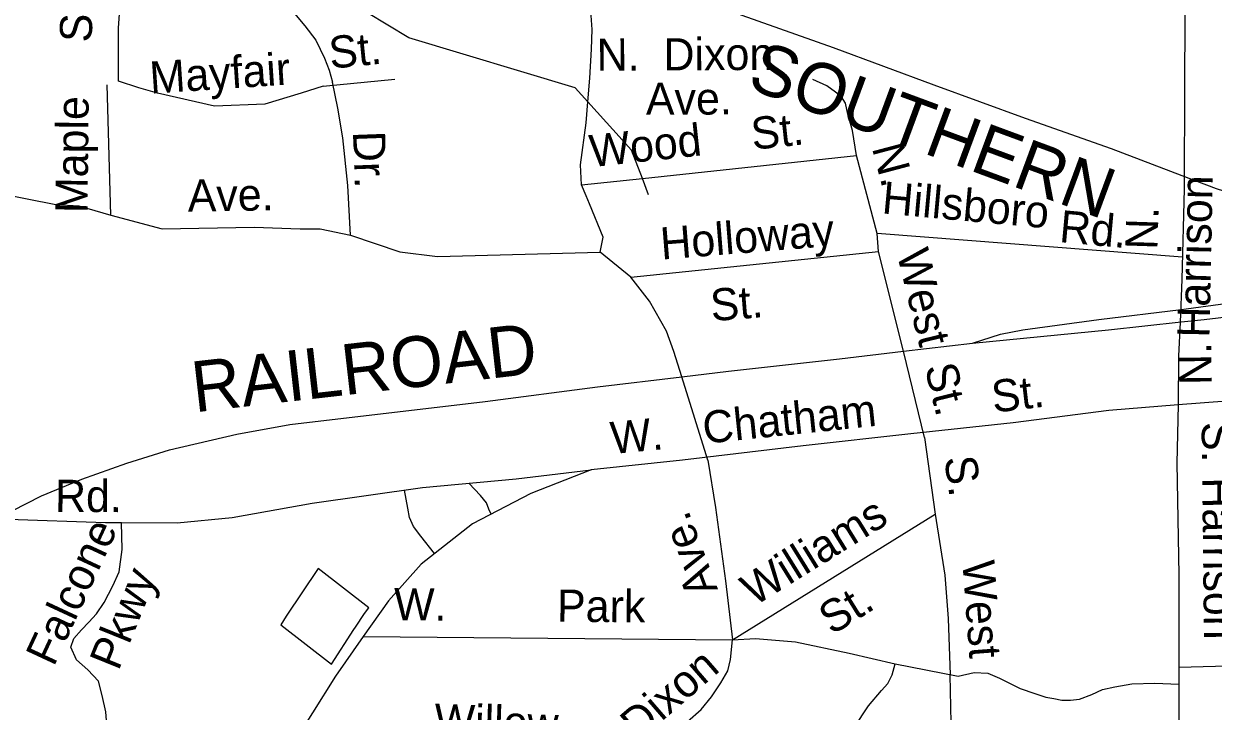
# Model space of a CAD drawing. Extents: x 2001466 to 2224147, y 644118 to 847247.
# Drawn here: x 2060847 to 2064365, y 740590 to 742623 of the extents above; entities that cross this region are included whole.
import ezdxf

# ---------------------------------------------------------------- set-up
doc = ezdxf.new("R2010")
doc.units = 0
for name, color, linetype in [('Exist Boundary Political City Limit New Hole', 7, 'Continuous'), ('Exist Hydrographic Misc Water Feature', 7, 'Continuous'), ('Exist Railroad Mainline', 7, 'Continuous'), ('Exist Railroad Mainline Label', 7, 'Continuous'), ('Exist Railroad Siding', 7, 'Continuous'), ('Exist Road Non-System Type 51', 7, 'Continuous'), ('Exist Road Non-System Type 51 Label', 7, 'Continuous'), ('Exist Road Secondary Type 51 Attributed', 7, 'Continuous'), ('Exist Road Secondary Type 51 Label', 7, 'Continuous'), ('Map Preparation Boundary City Limit Buffer Line', 7, 'Continuous')]:
    doc.layers.add(name, color=color, linetype=linetype)

msp = doc.modelspace()

# ---------------------------------------------------------------- linework, layer by layer
at = {"layer": 'Exist Boundary Political City Limit New Hole'}
msp.add_lwpolyline([(2061606.8, 740845.4), (2061757.4, 740729.1), (2061823.2, 740831.3), (2061827.9, 740838.6), (2061854.9, 740878.4), (2061867.2, 740896), (2061717.6, 741011.9), (2061622.8, 740871.1), (2061606.8, 740845.4)], dxfattribs=at)
at = {"layer": 'Exist Hydrographic Misc Water Feature'}
msp.add_line((2062695, 742117.2), (2062676.5, 742165.3), dxfattribs=at)
for points in [[(2062515, 742392.3), (2062478, 742433.3), (2061986.1, 742581.2), (2061861, 742655.9), (2061443.1, 743048.3), (2061343.1, 743079.8), (2061201, 743246.9), (2060959, 743314.1), (2060858.9, 743421.1), (2060634, 743461.8), (2060499, 743577.3)], [(2062676.5, 742165.3), (2062644.1, 742249.4), (2062515, 742392.3)]]:
    msp.add_lwpolyline(points, dxfattribs=at)
at = {"layer": 'Exist Railroad Mainline'}
for points in [[(2059527.8, 744935.5), (2059607.8, 744876.1), (2059747.8, 744772.3), (2059984.2, 744595.4), (2060043.2, 744551), (2060238.3, 744404.2), (2060488.5, 744217.1), (2060726.9, 744040.2), (2060961.2, 743861.4), (2061180, 743701), (2061396.6, 743536.5), (2061593.7, 743396.5), (2061891.6, 743194.4), (2062142.2, 743029.3), (2062288.3, 742936.3), (2062393.2, 742880.1), (2062543.8, 742811), (2062702.6, 742749.8), (2062970.5, 742648.3), (2063240.5, 742552.8), (2063538.3, 742442.7), (2063808.3, 742343.2), (2064062.5, 742254), (2064271.9, 742174.4)], [(2064271.9, 742174.4), (2064374, 742135.6), (2064535, 742084.3), (2064730.2, 742042.3)], [(2064269.6, 741741), (2064338.1, 741748.3), (2064594.8, 741779), (2064881.4, 741809.2), (2064892.8, 741810.6)], [(2063652.7, 741678.3), (2064055.5, 741718.1), (2064269.6, 741741)], [(2060773.2, 741160), (2060812.4, 741182.4), (2060899.3, 741226.6), (2061018.3, 741276.2), (2061151.3, 741323.4), (2061278.1, 741362.8), (2061477.1, 741408.8), (2061633.7, 741437.6), (2062211.1, 741505.8), (2062544, 741549), (2062792.9, 741578.6), (2062930.9, 741595.1), (2063259.7, 741632.3), (2063448.6, 741654.4), (2063652.7, 741678.3)]]:
    msp.add_lwpolyline(points, dxfattribs=at)
at = {"layer": 'Exist Railroad Siding'}
for points in [[(2064270.2, 741777.7), (2064284.8, 741779.4), (2064509.4, 741810.8), (2064565.6, 741819.6), (2064674, 741839.4), (2064808.6, 741866.7)], [(2063652.7, 741678.3), (2063735.2, 741704.6), (2063801.5, 741717.3), (2064026.1, 741748.7), (2064270.2, 741777.7)]]:
    msp.add_lwpolyline(points, dxfattribs=at)
at = {"layer": 'Exist Road Non-System Type 51'}
for p, q in [((2061103.9, 742056.7), (2061093.3, 742442.5)), ((2061732.1, 742437.9), (2061944.6, 742459.3)), ((2062676.5, 742165.3), (2063310, 742233.3)), ((2063371.3, 742002.1), (2063310, 742233.3)), ((2062496.2, 742146), (2062676.5, 742165.3)), ((2063374.5, 741949.3), (2063371.3, 742002.1)), ((2064273.8, 741933), (2063371.3, 742002.1)), ((2062642.3, 741873.6), (2062551.9, 741947.2)), ((2062642.3, 741873.6), (2063374.5, 741949.3)), ((2063448.6, 741654.4), (2063374.5, 741949.3)), ((2063511, 741399.2), (2063448.6, 741654.4)), ((2062869.6, 741332.3), (2062792.9, 741578.6)), ((2063511, 741399.2), (2063542.3, 741172.5)), ((2062942.7, 740800.8), (2063542.3, 741172.5)), ((2061850.9, 740810.6), (2062942.7, 740800.8)), ((2063424.3, 740730.4), (2063610.5, 740693.1)), ((2064263.4, 740720.6), (2064877.4, 740735.2)), ((2063589.7, 740555.6), (2063586.6, 740697.7))]:
    msp.add_line(p, q, dxfattribs=at)
for points in [[(2064299.6, 743145.7), (2064282.7, 742938), (2064281.1, 742671.5), (2064280.3, 742407), (2064278.9, 742171.7)], [(2062515, 742392.3), (2062520.6, 742461.5), (2062526.4, 742547.4), (2062527.6, 742605.4), (2062524.5, 742647.4), (2062519, 742675.5), (2062511.5, 742697.7), (2062497.9, 742720), (2062482.2, 742734.3), (2062438.7, 742759.2), (2062294.6, 742850.1), (2062166.2, 742926.8), (2062047.6, 742999.2), (2062030.1, 743009.3)], [(2061127.1, 742452.9), (2061127.1, 742610.7), (2061134.6, 742720.9), (2061137.1, 742788.5), (2061147.1, 742848.6)], [(2061147.1, 742848.6), (2061215.6, 742841.3), (2061324.4, 742818.6), (2061382.3, 742808), (2061429.9, 742793), (2061465, 742775.1), (2061508.6, 742752.2), (2061556, 742725.2), (2061601.3, 742692.3), (2061642.7, 742659.4), (2061677.8, 742616.7), (2061710.9, 742574), (2061735.8, 742521.5), (2061750.2, 742485.5), (2061760.2, 742450.4)], [(2061732.1, 742437.9), (2061667.6, 742417.9), (2061560, 742385.3), (2061410.4, 742379), (2061242.2, 742417.9), (2061187.1, 742432.9), (2061127.1, 742452.9)], [(2061812.7, 741997.2), (2061805.2, 742144.9), (2061790.2, 742285.1), (2061775.2, 742372.8), (2061760.2, 742450.4)], [(2063310, 742233.3), (2063297.5, 742307.6), (2063284.5, 742355.9), (2063277.2, 742388), (2063265.5, 742406.3), (2063247.8, 742420.6), (2063222.2, 742439.1), (2063180.6, 742458)], [(2062496.2, 742146), (2062493.4, 742206), (2062509.9, 742329.7), (2062515, 742392.3)], [(2064278.9, 742171.7), (2064278.6, 742134.9), (2064272.2, 741866.7), (2064266.8, 741740.7)], [(2060771.5, 742122), (2060941.9, 742088.3), (2061009.2, 742084.1), (2061103.9, 742056.7)], [(2062551.9, 741947.2), (2062560.3, 741991.5), (2062520.3, 742090.4), (2062509.8, 742113.6), (2062496.2, 742146)], [(2061103.9, 742056.7), (2061256.4, 742016.5), (2061528.2, 742021), (2061664.1, 742016.5), (2061723, 742016.5), (2061812.7, 741997.2)], [(2061812.7, 741997.2), (2061958.6, 741948.5), (2062070, 741934.6), (2062551.9, 741947.2)], [(2062792.9, 741578.6), (2062769.5, 741653.9), (2062747.5, 741713.5), (2062697, 741802), (2062642.3, 741873.6)], [(2064266.8, 741740.7), (2064262.5, 741639.7), (2064260.9, 741495.6)], [(2064890.9, 741548.3), (2064482.2, 741512.5), (2064260.9, 741495.6)], [(2064260.9, 741495.6), (2064055.8, 741479.2), (2063773.4, 741442.9), (2063470.8, 741410.3), (2063152.2, 741374.9), (2062795, 741332.2), (2062524.6, 741303.2)], [(2064260.9, 741495.6), (2064256.9, 741323.7), (2064263.4, 740992.7), (2064263.4, 740727), (2064263.4, 740281.8), (2064268.2, 740004.8)], [(2062869.6, 741332.3), (2062892.7, 741191.8), (2062922.3, 740975.2), (2062942.7, 740800.8)], [(2061136.1, 741147.6), (2061300.8, 741147), (2061463.3, 741163.1), (2061699.9, 741205), (2062025.8, 741251.3), (2062303.4, 741277.1), (2062524.6, 741303.2)], [(2062524.6, 741303.2), (2062346.8, 741233.6), (2062173.8, 741144.2), (2062021.7, 741024.6), (2061925.2, 740916.7), (2061850.9, 740810.6)], [(2062061.7, 741056), (2062020.9, 741107.6), (2061999.5, 741136.1), (2061988.1, 741162.3), (2061982.6, 741190.4), (2061972.5, 741243.7)], [(2062229.5, 741173), (2062222.6, 741187.5), (2062214.9, 741205.7), (2062197.4, 741228), (2062162.9, 741264)], [(2063542.3, 741172.5), (2063571.1, 740992.4), (2063580.6, 740864.4), (2063586.6, 740697.7)], [(2061080.7, 740484.8), (2061093.4, 740535.3), (2061089.2, 740588), (2061078.6, 740636.4), (2061068.1, 740678.5), (2061036.6, 740712.2), (2061002.9, 740741.7), (2060986.1, 740779.6), (2060994.5, 740804.8), (2061017.6, 740830.1), (2061038.7, 740852.8), (2061061.8, 740878.1), (2061085, 740911.8), (2061110.2, 740960.2), (2061129.1, 741002.3), (2061137.6, 741067.6), (2061136.1, 741147.6)], [(2062644.4, 740466.9), (2062735.9, 740519.1), (2062809.7, 740559.5), (2062850.5, 740594.7), (2062881.2, 740632), (2062908.1, 740673.5), (2062928.8, 740709.1), (2062937.5, 740742.9), (2062942.7, 740800.8)], [(2062942.7, 740800.8), (2063010.6, 740804.4), (2063129, 740794.9), (2063288.5, 740761.7), (2063424.3, 740730.4)], [(2063221.2, 740435.1), (2063302.7, 740541.2), (2063345.3, 740605.6), (2063383.2, 740651.4), (2063402.2, 740672), (2063414.8, 740697.3), (2063424.3, 740730.4)], [(2063610.5, 740693.1), (2063657.8, 740704.2), (2063698.5, 740702.1), (2063732.7, 740687.1), (2063793.8, 740657.4), (2063837.5, 740642.5), (2063869.3, 740631.8), (2063893.2, 740627.3), (2063917.1, 740622.8), (2063943.1, 740622.3), (2063969.1, 740625.8), (2064005.4, 740639), (2064037.7, 740654.4), (2064073.9, 740661.6), (2064124.1, 740670.6), (2064192.1, 740673.2), (2064263.4, 740670.2)]]:
    msp.add_lwpolyline(points, dxfattribs=at)
at = {"layer": 'Exist Road Secondary Type 51 Attributed'}
for points in [[(2060772.9, 741159.8), (2060802, 741157.9), (2061088.4, 741147.8), (2061136.1, 741147.6)], [(2061850.9, 740810.6), (2061769.1, 740693.7), (2061632.3, 740476.7), (2061456.9, 740200.5), (2061304.8, 739959.4), (2061151.2, 739735.5), (2061039.3, 739536.2), (2060883.2, 739311.6), (2060757.7, 739124.4), (2060649.9, 738998.8), (2060458.4, 738861.1), (2060185.6, 738679.5), (2059885.5, 738486.3), (2059624, 738318.4), (2059488.8, 738228.2), (2059377.8, 738138), (2059273.2, 738019.7), (2059133.2, 737801.1), (2058999.6, 737520.9), (2058906.3, 737373.5)]]:
    msp.add_lwpolyline(points, dxfattribs=at)
at = {"layer": 'Map Preparation Boundary City Limit Buffer Line'}
msp.add_lwpolyline([(2061606.8, 740845.4), (2061757.4, 740729.1), (2061823.2, 740831.3), (2061827.9, 740838.6), (2061854.9, 740878.4), (2061867.2, 740896), (2061717.6, 741011.9), (2061622.8, 740871.1), (2061606.8, 740845.4)], dxfattribs=at)

# ---------------------------------------------------------------- texts
at = {"layer": 'Exist Railroad Mainline Label'}
for s, rotation, p in [('SOUTHERN', 339.6914, (2062981.8, 742434.6)), ('RAILROAD', 6.5139, (2061352.1, 741473.5))]:
    msp.add_text(s, height=150, rotation=rotation, dxfattribs=at).set_placement(p)
at = {"layer": 'Exist Road Non-System Type 51 Label'}
for s, rotation, p in [(' St.', 87.6147, (2061045.5, 742531.2)), (' St.', 5.731, (2061719, 742486.1)), ('N.  Dixon', 0.2555, (2062541.4, 742484)), ('Mayfair', 3.8157, (2061222, 742415.8)), ('Ave.', 0.2555, (2062686.9, 742353.5)), ('Maple', 89.3941, (2061035.2, 742062.4)), ('St.', 6.1274, (2063003.2, 742249.9)), ('Wood', 6.1274, (2062525.2, 742198.6)), ('Dr.', 272.1201, (2061820.2, 742304.2)), ('N. ', 284.8385, (2063354.9, 742256)), ('Ave.', 0.9553, (2061332.2, 742066.9)), ('Harrison', 88.828, (2064353.5, 741693.8)), ('Hillsboro', 354.8143, (2063382.7, 742062.3)), ('Rd.', 354.8143, (2063907.5, 741977.4)), ('N. ', 88.1347, (2064199.5, 741953.7)), ('Holloway', 4.5752, (2062733.2, 741925.3)), ('West', 283.7321, (2063428.5, 741944)), ('St.', 4.5752, (2062881.4, 741743.1)), ('N. ', 90.561, (2064360.1, 741554.8)), (' St.', 283.7321, (2063502.4, 741641.6)), (' St.', 6.687, (2063679.9, 741468.5)), ('Chatham', 5.9535, (2062859.6, 741380.7)), ('W. ', 5.4101, (2062586.7, 741350.2)), ('S. ', 270.6181, (2064330.5, 741444.8)), ('S. ', 277.8788, (2063569, 741339)), ('Harrison', 270.6181, (2064332.3, 741281.2)), ('Ave.', 110.5801, (2062900.6, 740949.6)), ('Williams', 31.7981, (2063007.4, 740898.8)), ('Falcone', 65.0715, (2060935.4, 740719.1)), ('West', 274.2598, (2063622.7, 741032.4)), ('Pkwy', 67.9634, (2061126.7, 740706.8)), ('W. ', 359.4833, (2061941.3, 740859)), ('Park', 359.4833, (2062423.6, 740854.7)), (' St.', 31.7981, (2063206.9, 740794.9)), ('Dixon', 40.8165, (2062663.7, 740498.4)), ('Willow', 358.1572, (2062060, 740517.2))]:
    msp.add_text(s, height=95, rotation=rotation, dxfattribs=at).set_placement(p)
at = {"layer": 'Exist Road Secondary Type 51 Label'}
msp.add_text('Rd.', height=95, rotation=359.6843, dxfattribs=at).set_placement((2060938.9, 741179.5))

doc.saveas('drawing.dxf')
